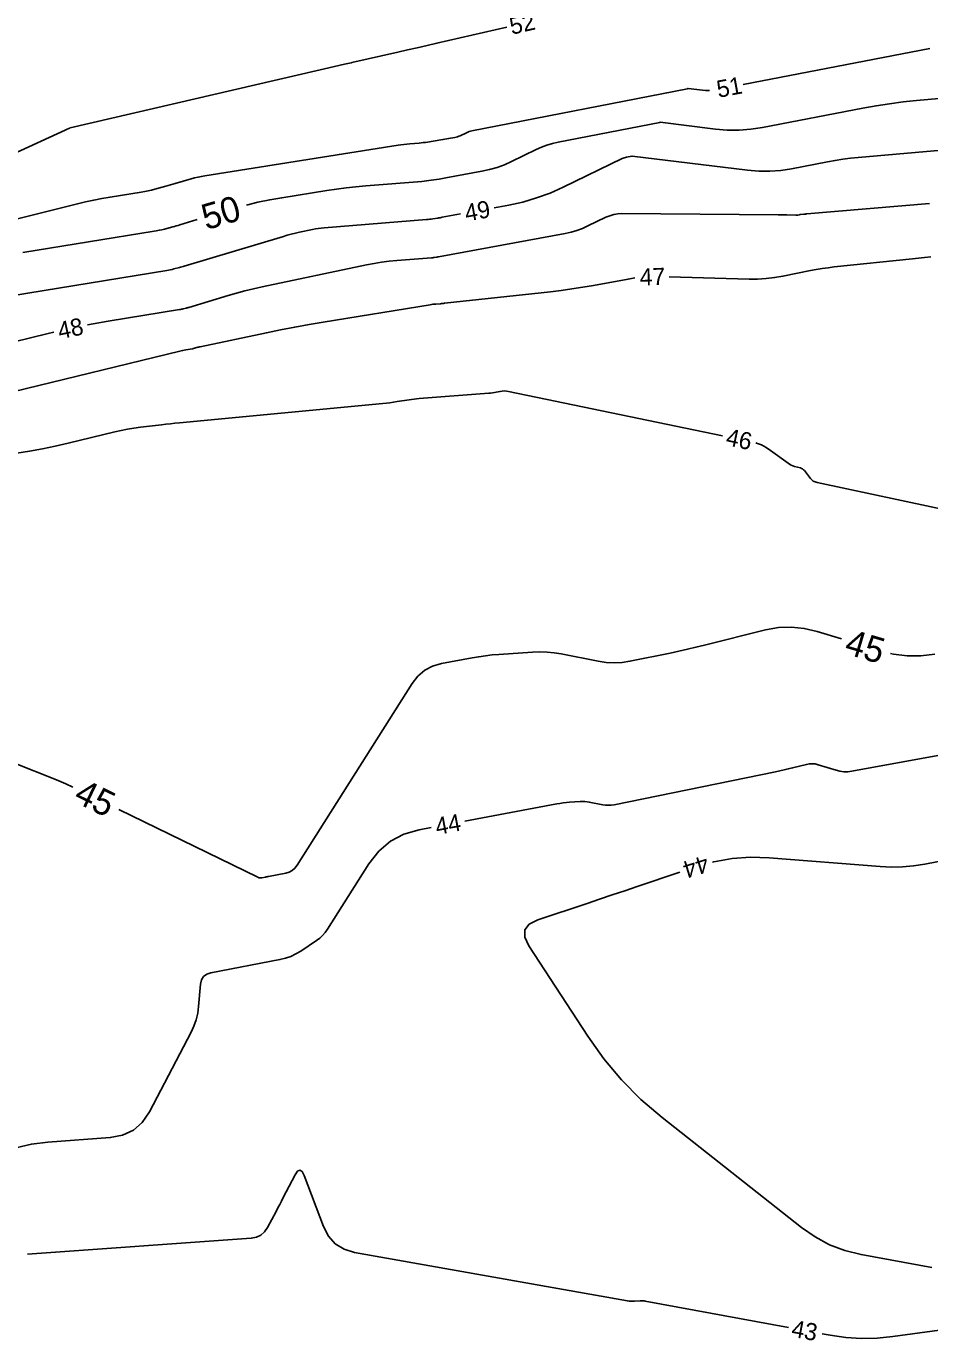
# Model space of a CAD drawing. Extents: x 2384780 to 2405861, y 547869 to 573706.
# Drawn here: x 2390490.8 to 2390596.4, y 552349.2 to 552502.7 of the extents above; entities that cross this region are included whole.
import ezdxf

# ---------------------------------------------------------------- set-up
doc = ezdxf.new("R2010")
doc.units = 0
doc.layers.add('Old_Level_60', color=7, linetype='Continuous')
doc.layers.add('Old_Level_61', color=7, linetype='Continuous')

msp = doc.modelspace()

# ---------------------------------------------------------------- linework, layer by layer
at = {"layer": 'Old_Level_60'}
for points in [[(2390483.1065, 552484.96575), (2390495.36425, 552490.5805), (2390495.42325, 552490.60775), (2390495.4825, 552490.63475), (2390495.5415, 552490.66175), (2390495.6005, 552490.68875), (2390495.79325, 552490.77725), (2390495.835, 552490.795), (2390495.8775, 552490.81075), (2390495.92075, 552490.82425), (2390495.9645, 552490.8355), (2390527.34025, 552498.128), (2390527.50825, 552498.16675), (2390527.67625, 552498.20525), (2390527.84425, 552498.24325), (2390528.01225, 552498.28075), (2390528.775, 552498.45025), (2390528.78625, 552498.45275), (2390528.79725, 552498.45525), (2390528.80825, 552498.45775), (2390528.81925, 552498.46), (2390528.85525, 552498.468), (2390528.863, 552498.46975), (2390528.87075, 552498.4715), (2390528.8785, 552498.47325), (2390528.88625, 552498.475), (2390534.228, 552499.68525), (2390535.37275, 552499.945), (2390536.517, 552500.2055), (2390537.66125, 552500.467), (2390538.80525, 552500.72925), (2390546.96925, 552502.60425)], [(2390574.5945, 552495.9245), (2390596.4215, 552500.13325)], [(2390478.1065, 552477.3165), (2390496.82875, 552481.981), (2390497.7695, 552482.205), (2390498.71425, 552482.4095), (2390499.663, 552482.594), (2390500.61575, 552482.759), (2390504.26675, 552483.35225), (2390504.66825, 552483.4225), (2390505.0675, 552483.50225), (2390505.46475, 552483.5915), (2390505.86, 552483.6905), (2390507.148, 552484.02975), (2390507.4235, 552484.1035), (2390507.6985, 552484.1795), (2390507.973, 552484.258), (2390508.2465, 552484.339), (2390510.09725, 552484.89425), (2390510.4955, 552485.00625), (2390510.89675, 552485.105), (2390511.301, 552485.18975), (2390511.7085, 552485.26125), (2390534.2755, 552488.824), (2390534.614, 552488.874), (2390534.953, 552488.91775), (2390535.29275, 552488.95475), (2390535.6335, 552488.9855), (2390536.7475, 552489.075), (2390536.986, 552489.0965), (2390537.22375, 552489.12275), (2390537.461, 552489.15375), (2390537.69775, 552489.1895), (2390539.284, 552489.4455), (2390539.50875, 552489.48225), (2390539.73325, 552489.5205), (2390539.9575, 552489.55975), (2390540.18175, 552489.60025), (2390540.91325, 552489.73475), (2390541.0685, 552489.7685), (2390541.22025, 552489.81275), (2390541.36875, 552489.867), (2390541.51375, 552489.93175), (2390542.24875, 552490.289), (2390542.40825, 552490.36), (2390542.571, 552490.4205), (2390542.7375, 552490.47025), (2390542.90775, 552490.50925), (2390568.07425, 552495.42675), (2390568.08275, 552495.4285), (2390568.091, 552495.43), (2390568.0995, 552495.43175), (2390568.10775, 552495.4335), (2390568.13525, 552495.43875), (2390568.141, 552495.43975), (2390568.147, 552495.44), (2390568.153, 552495.44), (2390568.15875, 552495.4395), (2390569.83475, 552495.2335), (2390570.1935, 552495.20325), (2390570.551, 552495.2015), (2390570.6605, 552495.2095)], [(2390545.498, 552481.52), (2390547.2015, 552481.833), (2390548.8495, 552482.19325), (2390550.46175, 552482.66225), (2390552.0385, 552483.23975), (2390553.5795, 552483.92575), (2390560.45425, 552487.2665), (2390560.5795, 552487.3225), (2390560.70775, 552487.37), (2390560.839, 552487.409), (2390560.97275, 552487.43975), (2390561.6035, 552487.563), (2390561.60375, 552487.563), (2390561.604, 552487.56325), (2390561.6045, 552487.56325), (2390561.60475, 552487.56325), (2390561.60575, 552487.5635), (2390561.60575, 552487.5635), (2390561.606, 552487.5635), (2390561.60625, 552487.5635), (2390561.6065, 552487.5635), (2390575.1175, 552485.9015), (2390576.40825, 552485.79325), (2390577.6955, 552485.7865), (2390578.9795, 552485.881), (2390580.25975, 552486.07675), (2390584.43675, 552486.88225), (2390585.3335, 552487.04325), (2390586.2335, 552487.1815), (2390587.1365, 552487.29675), (2390588.043, 552487.389), (2390604.4495, 552488.84875)], [(2390497.96825, 552467.83275), (2390498.6515, 552467.96475), (2390500.41775, 552468.2695), (2390508.74375, 552469.62225), (2390508.85175, 552469.641), (2390508.95925, 552469.6625), (2390509.066, 552469.6865), (2390509.1725, 552469.71325), (2390509.519, 552469.8045), (2390509.59325, 552469.82425), (2390509.66725, 552469.84475), (2390509.741, 552469.866), (2390509.81475, 552469.88775), (2390514.408, 552471.26575), (2390515.39475, 552471.5505), (2390516.38725, 552471.814), (2390517.38475, 552472.05675), (2390518.38775, 552472.27825), (2390530.57725, 552474.8365), (2390531.4625, 552475.0075), (2390532.35175, 552475.1505), (2390533.24525, 552475.26525), (2390534.1425, 552475.3515), (2390538.17175, 552475.67525), (2390538.25575, 552475.68275), (2390538.33975, 552475.692), (2390538.4235, 552475.703), (2390538.507, 552475.7155), (2390538.7795, 552475.7595), (2390538.83775, 552475.769), (2390538.896, 552475.779), (2390538.95425, 552475.78925), (2390539.0125, 552475.79975), (2390553.79075, 552478.51525), (2390554.48075, 552478.666), (2390555.15625, 552478.8625), (2390555.8165, 552479.10425), (2390556.462, 552479.3915), (2390558.546, 552480.4045), (2390558.999, 552480.59375), (2390559.46425, 552480.728), (2390559.942, 552480.80725), (2390560.43225, 552480.83125), (2390578.68675, 552480.69725), (2390578.939, 552480.69475), (2390579.19125, 552480.691), (2390579.4435, 552480.68625), (2390579.6955, 552480.68), (2390580.76525, 552480.6515), (2390580.81875, 552480.6515), (2390580.872, 552480.6545), (2390580.92475, 552480.6605), (2390580.9775, 552480.66975), (2390581.149, 552480.70425), (2390581.18575, 552480.71125), (2390581.22275, 552480.7175), (2390581.25975, 552480.72275), (2390581.297, 552480.727), (2390581.69275, 552480.76875), (2390581.7775, 552480.7775), (2390581.8625, 552480.78575), (2390581.9475, 552480.7935), (2390582.03225, 552480.801), (2390596.3755, 552482.00475)], [(2390485.48675, 552470.66275), (2390507.2515, 552474.199), (2390507.45725, 552474.23475), (2390507.662, 552474.27575), (2390507.86575, 552474.3215), (2390508.06825, 552474.37225), (2390508.72875, 552474.54625), (2390508.87, 552474.584), (2390509.011, 552474.623), (2390509.15175, 552474.66325), (2390509.292, 552474.70475), (2390520.8675, 552478.1775), (2390521.33225, 552478.3115), (2390521.79975, 552478.43575), (2390522.2695, 552478.55), (2390522.742, 552478.65425), (2390524.28925, 552478.979), (2390524.6215, 552479.04325), (2390524.95525, 552479.097), (2390525.29075, 552479.14), (2390525.6275, 552479.1725), (2390537.60275, 552480.13425), (2390537.7855, 552480.15075), (2390537.9675, 552480.17075), (2390538.14925, 552480.1945), (2390538.3305, 552480.222), (2390538.922, 552480.31725), (2390539.0485, 552480.338), (2390539.17525, 552480.3595), (2390539.3015, 552480.38175), (2390539.428, 552480.4045), (2390541.564, 552480.797)], [(2390565.94075, 552473.43925), (2390575.28, 552473.18925), (2390576.27875, 552473.1905), (2390577.27275, 552473.248), (2390578.26175, 552473.36175), (2390579.246, 552473.53175), (2390582.453, 552474.17875), (2390583.1415, 552474.30925), (2390583.8325, 552474.4235), (2390584.526, 552474.5215), (2390585.222, 552474.60325), (2390594.3735, 552475.568), (2390595.084, 552475.641), (2390595.795, 552475.71025), (2390596.50625, 552475.77575)], [(2390489.2565, 552460.01025), (2390508.776, 552464.78075), (2390508.945, 552464.82025), (2390509.11475, 552464.8565), (2390509.28525, 552464.88925), (2390509.45625, 552464.91875), (2390510.236, 552465.0455), (2390510.24625, 552465.04725), (2390510.2565, 552465.04925), (2390510.2665, 552465.0515), (2390510.2765, 552465.05425), (2390510.3095, 552465.06275), (2390510.3165, 552465.06475), (2390510.3235, 552465.0665), (2390510.3305, 552465.0685), (2390510.3375, 552465.07075), (2390510.772, 552465.201), (2390510.86525, 552465.228), (2390510.95925, 552465.253), (2390511.0535, 552465.27575), (2390511.1485, 552465.29675), (2390518.88125, 552466.9195), (2390520.54, 552467.258), (2390522.20225, 552467.57775), (2390523.868, 552467.879), (2390525.537, 552468.1615), (2390538.007, 552470.20075), (2390538.17275, 552470.226), (2390538.33875, 552470.2475), (2390538.50525, 552470.2655), (2390538.67225, 552470.27975), (2390539.2185, 552470.3205), (2390539.3355, 552470.32975), (2390539.45225, 552470.34), (2390539.56925, 552470.35125), (2390539.68575, 552470.36325), (2390552.085, 552471.7135), (2390553.34125, 552471.862), (2390554.594, 552472.034), (2390555.8435, 552472.229), (2390557.0895, 552472.4475), (2390561.15425, 552473.199), (2390561.948, 552473.32425)], [(2390485.2655, 552464.85625), (2390493.39425, 552466.843), (2390494.05675, 552466.998)], [(2390489.71075, 552452.867), (2390491.22175, 552453.10675), (2390492.72625, 552453.38125), (2390494.224, 552453.69), (2390495.715, 552454.03325), (2390501.1875, 552455.3595), (2390501.9245, 552455.5265), (2390502.6655, 552455.67125), (2390503.41075, 552455.79375), (2390504.15975, 552455.89375), (2390506.613, 552456.1845), (2390507.139, 552456.24525), (2390507.66525, 552456.30275), (2390508.19175, 552456.3575), (2390508.7185, 552456.40875), (2390532.48, 552458.65975), (2390532.90525, 552458.7035), (2390533.32925, 552458.75475), (2390533.7525, 552458.813), (2390534.175, 552458.87825), (2390535.553, 552459.10375), (2390535.84875, 552459.14875), (2390536.14525, 552459.18725), (2390536.4425, 552459.21925), (2390536.7405, 552459.24475), (2390544.86825, 552459.851), (2390544.88675, 552459.8525), (2390544.9055, 552459.854), (2390544.924, 552459.85575), (2390544.94275, 552459.85775), (2390545.0035, 552459.8645), (2390545.0165, 552459.866), (2390545.0295, 552459.86775), (2390545.04225, 552459.86975), (2390545.05525, 552459.872), (2390546.1975, 552460.08325), (2390546.44225, 552460.1165), (2390546.68675, 552460.12575), (2390546.93075, 552460.11125), (2390547.17475, 552460.07275), (2390572.1655, 552454.899)], [(2390576.0755, 552454.059), (2390576.14025, 552454.04225), (2390576.72125, 552453.81975), (2390577.2745, 552453.535), (2390577.79975, 552453.188), (2390579.84225, 552451.67775), (2390580.01875, 552451.5595), (2390580.204, 552451.45975), (2390580.398, 552451.378), (2390580.60075, 552451.31475), (2390581.2775, 552451.138), (2390581.41575, 552451.09), (2390581.54075, 552451.02175), (2390581.65225, 552450.9335), (2390581.75025, 552450.82475), (2390582.44625, 552449.9195), (2390582.60675, 552449.74325), (2390582.78975, 552449.603), (2390582.99525, 552449.4985), (2390583.2235, 552449.43), (2390602.964, 552445.247)], [(2390542.0625, 552409.8905), (2390552.81, 552411.90525), (2390553.18525, 552411.97), (2390553.562, 552412.0235), (2390553.94, 552412.066), (2390554.3195, 552412.0975), (2390555.5615, 552412.182), (2390555.827, 552412.19125), (2390556.0915, 552412.18325), (2390556.35475, 552412.1575), (2390556.617, 552412.11425), (2390558.17975, 552411.80425), (2390558.5145, 552411.75475), (2390558.84925, 552411.73875), (2390559.184, 552411.75675), (2390559.5185, 552411.80825), (2390578.3725, 552415.664), (2390578.8725, 552415.76925), (2390579.3715, 552415.87975), (2390579.869, 552415.9955), (2390580.36525, 552416.117), (2390581.98475, 552416.522), (2390582.33125, 552416.58475), (2390582.67625, 552416.59925), (2390583.01975, 552416.5655), (2390583.36225, 552416.4835), (2390585.45225, 552415.83475), (2390585.902, 552415.7235), (2390586.355, 552415.668), (2390586.81125, 552415.66825), (2390587.271, 552415.72425), (2390609.11875, 552419.68925)], [(2390489.6005, 552371.72275), (2390491.43875, 552372.17675), (2390493.34275, 552372.4195), (2390500.63625, 552372.9365), (2390502.0945, 552373.207), (2390503.344, 552373.79675), (2390504.3845, 552374.70575), (2390505.21575, 552375.93425), (2390510.0855, 552385.2325), (2390510.419, 552385.952), (2390510.678, 552386.6935), (2390510.862, 552387.457), (2390510.97125, 552388.2425), (2390511.20575, 552390.84475), (2390511.3185, 552391.34575), (2390511.556, 552391.734), (2390511.9185, 552392.00925), (2390512.40575, 552392.1715), (2390520.46875, 552393.723), (2390521.11825, 552393.88125), (2390521.7425, 552394.1015), (2390522.34125, 552394.3835), (2390522.9145, 552394.72725), (2390524.746, 552395.95125), (2390525.121, 552396.2305), (2390525.461, 552396.544), (2390525.766, 552396.8915), (2390526.03625, 552397.27325), (2390530.874, 552404.909), (2390532.019, 552406.3855), (2390533.38075, 552407.542), (2390534.9595, 552408.3785), (2390536.75475, 552408.8955), (2390538.131, 552409.1535)], [(2390601.814, 552406.0465), (2390595.80375, 552404.881), (2390594.5135, 552404.6755), (2390593.218, 552404.55825), (2390591.91775, 552404.529), (2390590.6125, 552404.58825), (2390577.64525, 552405.613), (2390575.45775, 552405.67725), (2390573.29725, 552405.52225), (2390571.164, 552405.148), (2390571.01125, 552405.105)], [(2390567.19, 552403.92675), (2390562.22075, 552402.25725), (2390560.75575, 552401.76475), (2390559.29075, 552401.2725), (2390557.82575, 552400.78025), (2390556.36075, 552400.288), (2390550.598, 552398.35175), (2390549.6065, 552397.85225), (2390549.10175, 552397.184), (2390549.08375, 552396.3465), (2390549.5525, 552395.34025)], [(2390549.5525, 552395.34025), (2390556.4385, 552384.791), (2390558.31625, 552382.15175), (2390560.38825, 552379.68975), (2390562.65425, 552377.405), (2390565.11425, 552375.29775), (2390581.39325, 552362.447), (2390582.99225, 552361.33175), (2390584.68925, 552360.43325), (2390586.48425, 552359.751), (2390588.3775, 552359.2855), (2390596.636, 552357.76625)], [(2390490.9905, 552359.3325), (2390517.123, 552361.185), (2390517.72975, 552361.2975), (2390518.25, 552361.543), (2390518.683, 552361.92125), (2390519.029, 552362.4325), (2390520.01725, 552364.31975), (2390520.229, 552364.724), (2390520.44075, 552365.1285), (2390520.6525, 552365.53275), (2390520.86425, 552365.93725), (2390522.252, 552368.58675), (2390522.54025, 552369.0085), (2390522.811, 552369.13825), (2390523.06375, 552368.9765), (2390523.2985, 552368.52275), (2390525.54675, 552362.55675), (2390526.1365, 552361.40825), (2390526.942, 552360.52), (2390527.96325, 552359.89125), (2390529.2005, 552359.52275), (2390561.077, 552353.86825), (2390561.2815, 552353.83825), (2390561.48675, 552353.8215), (2390561.69275, 552353.8175), (2390561.89925, 552353.8265), (2390562.57525, 552353.87725), (2390562.71975, 552353.88325), (2390562.864, 552353.88025), (2390563.0075, 552353.868), (2390563.1505, 552353.84625), (2390579.90675, 552350.76375)], [(2390583.84075, 552350.04025), (2390584.7495, 552349.873), (2390586.57475, 552349.6105), (2390588.40375, 552349.4945), (2390590.236, 552349.52425), (2390592.07175, 552349.7005), (2390599.8265, 552350.75225)]]:
    msp.add_lwpolyline(points, dxfattribs=at)
at = {"layer": 'Old_Level_61'}
for points in [[(2390516.5695, 552481.83375), (2390517.892, 552482.1585), (2390519.284, 552482.451), (2390520.6865, 552482.69675), (2390525.953, 552483.52825), (2390527.08275, 552483.6955), (2390528.215, 552483.84125), (2390529.35, 552483.96525), (2390530.48775, 552484.0675), (2390537.034, 552484.59325), (2390537.315, 552484.6185), (2390537.59525, 552484.6495), (2390537.875, 552484.68625), (2390538.154, 552484.72825), (2390539.0645, 552484.87525), (2390539.2595, 552484.90725), (2390539.45425, 552484.94025), (2390539.64875, 552484.97425), (2390539.84325, 552485.0095), (2390544.069, 552485.786), (2390544.96475, 552485.98175), (2390545.84125, 552486.23675), (2390546.69825, 552486.55075), (2390547.536, 552486.9235), (2390550.404, 552488.31725), (2390551.0255, 552488.59475), (2390551.661, 552488.83075), (2390552.31075, 552489.0245), (2390552.97425, 552489.1765), (2390564.83875, 552491.495), (2390564.84325, 552491.49575), (2390564.8475, 552491.4965), (2390564.852, 552491.4975), (2390564.85625, 552491.49825), (2390564.8705, 552491.501), (2390564.8735, 552491.5015), (2390564.8765, 552491.50175), (2390564.8795, 552491.50175), (2390564.88275, 552491.5015), (2390571.35425, 552490.7055), (2390572.73925, 552490.58925), (2390574.12025, 552490.582), (2390575.49775, 552490.68325), (2390576.87175, 552490.8935), (2390588.56525, 552493.14825), (2390590.129, 552493.42925), (2390591.6985, 552493.67025), (2390593.2735, 552493.87125), (2390594.85425, 552494.03225), (2390601.039, 552494.5825)], [(2390490.43625, 552476.286), (2390505.759, 552478.7755), (2390506.06275, 552478.82875), (2390506.36475, 552478.889), (2390506.66525, 552478.9565), (2390506.96425, 552479.0315), (2390507.93825, 552479.288), (2390508.14675, 552479.34375), (2390508.35475, 552479.40125), (2390508.56225, 552479.46075), (2390508.76925, 552479.52175), (2390510.815, 552480.1355)], [(2390501.659, 552411.251), (2390517.87075, 552403.33775), (2390517.98975, 552403.29075), (2390518.11125, 552403.26425), (2390518.2355, 552403.25875), (2390518.3625, 552403.27375), (2390518.782, 552403.35675), (2390518.87175, 552403.3745), (2390518.9615, 552403.39225), (2390519.0515, 552403.41), (2390519.14125, 552403.42775), (2390521.14525, 552403.82425), (2390521.55025, 552403.94475), (2390521.9065, 552404.13675), (2390522.214, 552404.3995), (2390522.47275, 552404.73375), (2390535.93625, 552425.9845), (2390536.59825, 552426.838), (2390537.38575, 552427.5065), (2390538.29825, 552427.99025), (2390539.33625, 552428.289), (2390542.9315, 552428.96325), (2390543.7035, 552429.09625), (2390544.47825, 552429.2065), (2390545.256, 552429.29375), (2390546.0365, 552429.3585), (2390549.98825, 552429.62725), (2390550.83325, 552429.657), (2390551.67475, 552429.631), (2390552.5125, 552429.54925), (2390553.347, 552429.412), (2390557.66825, 552428.5545), (2390558.594, 552428.4175), (2390559.51975, 552428.3735), (2390560.445, 552428.423), (2390561.37, 552428.5655), (2390566.06625, 552429.52575), (2390567.07125, 552429.737), (2390568.07375, 552429.95925), (2390569.074, 552430.19225), (2390570.07175, 552430.436), (2390577.1885, 552432.2165), (2390578.7105, 552432.492), (2390580.2265, 552432.55575), (2390581.73675, 552432.4075), (2390583.241, 552432.0475), (2390586.06775, 552431.17)], [(2390591.818, 552429.46275), (2390592.16975, 552429.3755), (2390593.76225, 552429.1805), (2390595.36675, 552429.18125), (2390596.983, 552429.37775)], [(2390489.86, 552416.4895), (2390493.79825, 552414.93175), (2390494.63875, 552414.58975), (2390495.472, 552414.23175), (2390496.26275, 552413.874)]]:
    msp.add_lwpolyline(points, dxfattribs=at)

# ---------------------------------------------------------------- texts
at = {"layer": 'Old_Level_60'}
for s, rotation, p in [('52', 12.9342194, (2390547.554, 552501.7125)), ('51', 10.3002528, (2390571.694, 552494.359)), ('49', 10.4117944, (2390542.25575, 552479.9075)), ('47', 1.6505806, (2390562.5375, 552472.433)), ('48', 12.0486722, (2390494.746, 552466.14475)), ('46', 347.8766722, (2390572.46675, 552453.82675)), ('44', 10.6183333, (2390538.82625, 552408.26625)), ('44', 197.1342, (2390570.20625, 552405.95425)), ('43', 349.5765667, (2390580.13625, 552349.70475))]:
    msp.add_text(s, height=2, rotation=rotation, dxfattribs=at).set_placement(p)
at = {"layer": 'Old_Level_61'}
for s, rotation, p in [('50', 16.4409611, (2390511.84775, 552478.8905)), ('45', 343.4628472, (2390586.29825, 552429.49825)), ('45', 334.0769361, (2390496.236, 552412.2245))]:
    msp.add_text(s, height=3, rotation=rotation, dxfattribs=at).set_placement(p)

doc.saveas('drawing.dxf')
